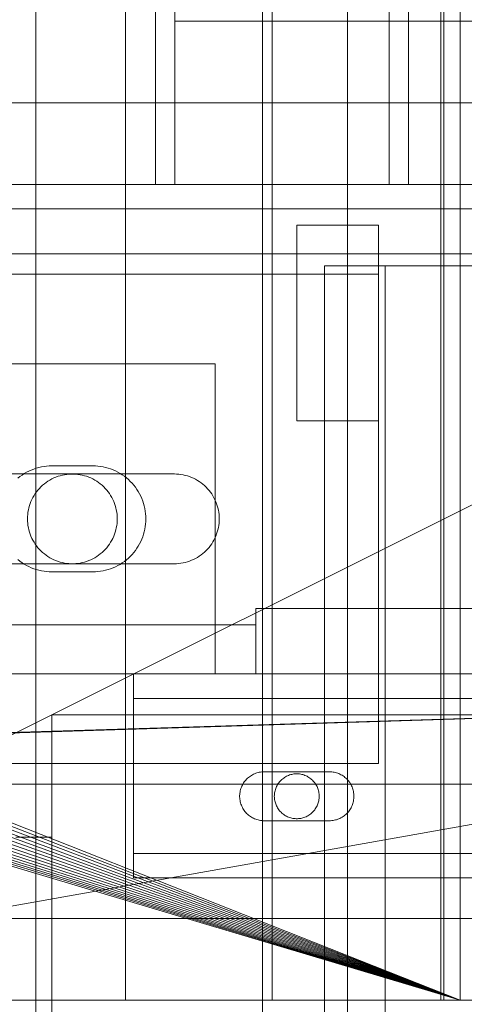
# Model space of a CAD drawing. Header units: millimetres. Extents: x -3490 to 61924, y -72580 to 6847.
# Tile 584 of 656: x 24296 to 24351, y -17791 to -17670. Entities that reach past the tile are written whole.
import ezdxf

# ---------------------------------------------------------------- set-up
doc = ezdxf.new("R2010")
doc.units = ezdxf.units.MM
for name, color, linetype, lineweight in [('COTAS_P', 1, 'Continuous', 0), ('superior_briquetadora', 7, 'Continuous', 0), ('superior_C02', 7, 'Continuous', 0), ('superior_C05', 7, 'Continuous', 0)]:
    doc.layers.add(name, color=color, linetype=linetype, lineweight=lineweight)
doc.dimstyles.new('R19_100', dxfattribs={"dimtxt": 250, "dimasz": 150, "dimexe": 150, "dimexo": 80, "dimgap": 100, "dimtad": 1, "dimtih": 1, "dimtoh": 1, "dimdsep": 46, "dimcen": 0.09, "dimadec": 0, "dimazin": 0, "dimtfac": 1, "dimtdec": 4, "dimtofl": 0, "dimtmove": 0, "dimatfit": 3, "dimfxl": 1, "dimtolj": 1, "dimtzin": 0, "dimarcsym": 0})

# ---------------------------------------------------------------- blocks, each defined once
blk = doc.blocks.new('DIM_R29_37')
at = {"layer": 'COTAS_P'}
for p, q in [((24250.07, -17080), (24400.07, -17035)), ((26750.07, -17080), (26600.07, -17035)), ((24250.07, -17980), (24250.07, -17080)), ((24250.07, -17080), (26750.07, -17080)), ((24250.07, -17080), (24400.07, -17125)), ((26750.07, -17080), (26600.07, -17125)), ((26750.07, -17980), (26750.07, -17080))]:
    blk.add_line(p, q, dxfattribs=at)
blk.add_text('2500 P', height=250, dxfattribs=at).set_placement((25500.07, -16980))

msp = doc.modelspace()

# ---------------------------------------------------------------- linework, layer by layer
at = {"layer": 'superior_briquetadora'}
for p, q in [((24309.067, -17790), (24309.067, -17548)), ((24327.067, -17790), (24327.067, -17548)), ((24347.729, -17790), (24347.729, -17548)), ((24348.067, -17548), (24348.067, -17790)), ((25470.067, -17570), (24230.067, -17790)), ((24230.067, -17790), (24670.067, -17570)), ((24350.067, -17790), (24350.067, -17570)), ((25950.067, -17680), (23750.067, -17680)), ((24072.067, -17680), (24350.067, -17790)), ((24150.067, -17680), (25950.067, -17680)), ((24150.067, -17680), (25800.067, -17680)), ((24350.067, -17790), (24071.962, -17682.156)), ((24350.067, -17790), (24071.645, -17684.292)), ((24350.067, -17790), (24071.12, -17686.386)), ((24350.067, -17790), (24070.393, -17688.419)), ((24350.067, -17790), (24069.47, -17690.371)), ((24350.067, -17790), (24068.36, -17692.223)), ((24350.067, -17790), (24067.074, -17693.957)), ((24065.624, -17695.556), (24350.067, -17790)), ((24064.024, -17697.006), (24350.067, -17790)), ((24062.29, -17698.292), (24350.067, -17790)), ((24060.438, -17699.402), (24350.067, -17790)), ((24056.454, -17701.053), (24350.067, -17790)), ((24058.487, -17700.325), (24350.067, -17790)), ((24054.359, -17701.577), (24350.067, -17790)), ((24350.067, -17790), (23870.067, -17790)), ((25830.067, -17790), (23870.067, -17790)), ((23954.067, -17790), (25456.734, -17790)), ((24350.067, -17790), (24150.067, -17790)), ((24230.067, -17790), (24670.067, -17790)), ((24230.067, -17790), (25470.067, -17790)), ((24350.067, -17790), (24230.067, -17790)), ((24230.067, -17790), (25456.734, -17790)), ((24309.959, -17790), (24309.067, -17790)), ((24312.456, -17790), (24309.959, -17790)), ((24316.065, -17790), (24312.456, -17790)), ((24320.07, -17790), (24316.065, -17790)), ((24323.679, -17790), (24320.07, -17790)), ((24326.176, -17790), (24323.679, -17790)), ((24327.067, -17790), (24326.176, -17790)), ((24348.621, -17790), (24347.729, -17790)), ((24349.804, -17790), (24348.067, -17790)), ((24351.118, -17790), (24348.621, -17790)), ((24354.955, -17790), (24349.804, -17790)), ((24350.067, -17790), (24629.579, -17790)), ((24628.488, -17790), (24350.067, -17790)), ((24350.067, -17790), (24670.067, -17790)), ((24634.558, -17790), (24350.067, -17790)), ((24430.067, -17790), (24350.067, -17790)), ((24632.629, -17790), (24350.067, -17790)), ((24630.964, -17790), (24350.067, -17790))]:
    msp.add_line(p, q, dxfattribs=at)
at = {"layer": 'superior_C02'}
for p, q in [((24298.114, -18450), (24298.114, -17550)), ((24312.746, -17550), (24312.746, -17690)), ((24315.131, -17690), (24315.131, -17550)), ((24325.865, -18450), (24325.865, -17550)), ((24336.296, -17550), (24336.296, -18450)), ((24341.383, -17690), (24341.383, -17550)), ((24343.767, -17550), (24343.767, -17690)), ((24343.767, -17670), (24315.131, -17670)), ((24315.131, -17670), (24315.131, -17690)), ((24356.858, -17670), (24315.131, -17670)), ((24343.767, -17690), (24343.767, -17670)), ((24385.495, -17670), (24343.767, -17670)), ((24379.243, -17690), (23959.241, -17690)), ((24394.146, -17690), (23974.144, -17690)), ((23975.038, -17690), (24395.04, -17690)), ((24312.746, -17690), (24341.383, -17690)), ((24312.746, -17690), (24315.131, -17690)), ((24315.131, -17690), (24343.767, -17690)), ((24315.131, -17690), (24356.858, -17690)), ((24343.767, -17690), (24341.383, -17690)), ((24385.495, -17690), (24343.767, -17690)), ((23959.241, -17693), (24379.243, -17693)), ((24394.146, -17693), (23974.144, -17693)), ((24868.001, -17700), (24333.453, -17700)), ((24333.453, -17700), (24333.453, -18300)), ((24340.905, -17700), (24333.453, -17700)), ((24340.905, -18300), (24340.905, -17700)), ((24340.905, -17700), (24875.452, -17700)), ((15575.415, -17750), (24634.01, -17750)), ((24635.508, -17750), (15576.913, -17750)), ((23830.921, -17771.702), (24524.933, -17750)), ((24526.711, -17750), (23832.7, -17771.702))]:
    msp.add_line(p, q, dxfattribs=at)
at = {"layer": 'superior_C05'}
for p, q in [((24330.067, -17719), (24330.067, -17695)), ((24330.067, -17695), (24340.067, -17695)), ((24340.067, -17719), (24340.067, -17695)), ((24135.067, -17698.5), (24365.067, -17698.5)), ((24160.067, -17701), (24340.067, -17701)), ((24340.067, -17761), (24340.067, -17701)), ((24340.067, -17701.017), (24340.067, -17701.002)), ((24340.067, -17701.047), (24340.067, -17701.017)), ((24340.067, -17701.091), (24340.067, -17701.047)), ((24340.067, -17701.15), (24340.067, -17701.091)), ((24340.067, -17701.224), (24340.067, -17701.15)), ((24340.067, -17701.312), (24340.067, -17701.224)), ((24340.067, -17701.415), (24340.067, -17701.312)), ((24340.067, -17701.531), (24340.067, -17701.415)), ((24340.067, -17701.661), (24340.067, -17701.531)), ((24340.067, -17701.804), (24340.067, -17701.661)), ((24340.067, -17701.96), (24340.067, -17701.804)), ((24340.067, -17702.128), (24340.067, -17701.96)), ((24340.067, -17702.309), (24340.067, -17702.128)), ((24340.067, -17702.501), (24340.067, -17702.309)), ((24340.067, -17702.705), (24340.067, -17702.501)), ((24340.067, -17702.919), (24340.067, -17702.705)), ((24340.067, -17703.143), (24340.067, -17702.919)), ((24340.067, -17703.377), (24340.067, -17703.143)), ((24340.067, -17703.62), (24340.067, -17703.377)), ((24340.067, -17703.871), (24340.067, -17703.62)), ((24340.067, -17704.13), (24340.067, -17703.871)), ((24340.067, -17704.397), (24340.067, -17704.13)), ((24340.067, -17704.669), (24340.067, -17704.397)), ((24340.067, -17704.948), (24340.067, -17704.669)), ((24340.067, -17705.231), (24340.067, -17704.948)), ((24340.067, -17705.519), (24340.067, -17705.231)), ((24340.067, -17705.811), (24340.067, -17705.519)), ((24340.067, -17706.106), (24340.067, -17705.811)), ((24340.067, -17706.403), (24340.067, -17706.106)), ((24340.067, -17706.701), (24340.067, -17706.403)), ((24340.067, -17707), (24340.067, -17706.701)), ((24340.067, -17707), (24340.067, -17707.299)), ((24340.067, -17707.299), (24340.067, -17707.597)), ((24340.067, -17707.597), (24340.067, -17707.894)), ((24340.067, -17707.894), (24340.067, -17708.189)), ((24340.067, -17708.189), (24340.067, -17708.481)), ((24340.067, -17708.481), (24340.067, -17708.769)), ((24340.067, -17708.769), (24340.067, -17709.052)), ((24340.067, -17709.052), (24340.067, -17709.331)), ((24340.067, -17709.331), (24340.067, -17709.603)), ((24340.067, -17709.603), (24340.067, -17709.87)), ((24340.067, -17709.87), (24340.067, -17710.129)), ((24340.067, -17710.129), (24340.067, -17710.38)), ((24340.067, -17710.38), (24340.067, -17710.623)), ((24340.067, -17710.623), (24340.067, -17710.857)), ((24340.067, -17710.857), (24340.067, -17711.081)), ((24340.067, -17711.081), (24340.067, -17711.295)), ((24340.067, -17711.295), (24340.067, -17711.499)), ((24340.067, -17711.499), (24340.067, -17711.691)), ((24340.067, -17711.691), (24340.067, -17711.872)), ((24340.067, -17711.872), (24340.067, -17712.04)), ((24180.067, -17712), (24320.067, -17712)), ((24320.067, -17750), (24320.067, -17712)), ((24340.067, -17712.04), (24340.067, -17712.196)), ((24340.067, -17712.196), (24340.067, -17712.339)), ((24340.067, -17712.339), (24340.067, -17712.469)), ((24340.067, -17712.469), (24340.067, -17712.585)), ((24340.067, -17712.585), (24340.067, -17712.688)), ((24340.067, -17712.688), (24340.067, -17712.776)), ((24340.067, -17712.776), (24340.067, -17712.85)), ((24340.067, -17712.85), (24340.067, -17712.909)), ((24340.067, -17712.909), (24340.067, -17712.953)), ((24340.067, -17712.953), (24340.067, -17712.983)), ((24340.067, -17712.983), (24340.067, -17712.998)), ((24330.067, -17719), (24340.067, -17719)), ((24297.247, -17725.144), (24296.959, -17725.292)), ((24297.543, -17725.01), (24297.247, -17725.144)), ((24297.844, -17724.892), (24297.543, -17725.01)), ((24298.152, -17724.789), (24297.844, -17724.892)), ((24298.464, -17724.701), (24298.152, -17724.789)), ((24298.78, -17724.629), (24298.464, -17724.701)), ((24299.099, -17724.573), (24298.78, -17724.629)), ((24299.42, -17724.532), (24299.099, -17724.573)), ((24299.743, -17724.508), (24299.42, -17724.532)), ((24300.067, -17724.5), (24299.743, -17724.508)), ((24300.067, -17724.5), (24305.067, -17724.5)), ((24305.067, -17724.5), (24305.386, -17724.508)), ((24305.705, -17724.531), (24305.386, -17724.508)), ((24306.021, -17724.57), (24305.705, -17724.531)), ((24306.336, -17724.625), (24306.021, -17724.57)), ((24306.647, -17724.695), (24306.336, -17724.625)), ((24306.954, -17724.78), (24306.647, -17724.695)), ((24307.257, -17724.88), (24306.954, -17724.78)), ((24307.555, -17724.995), (24307.257, -17724.88)), ((24307.847, -17725.124), (24307.555, -17724.995)), ((24308.132, -17725.268), (24307.847, -17725.124)), ((24290.067, -17725.5), (24315.067, -17725.5)), ((24296.143, -17725.819), (24295.889, -17726.021)), ((24296.406, -17725.629), (24296.143, -17725.819)), ((24296.678, -17725.454), (24296.406, -17725.629)), ((24296.959, -17725.292), (24296.678, -17725.454)), ((24299.583, -17726.38), (24299.357, -17726.534)), ((24299.817, -17726.237), (24299.583, -17726.38)), ((24300.058, -17726.106), (24299.817, -17726.237)), ((24300.305, -17725.987), (24300.058, -17726.106)), ((24300.558, -17725.88), (24300.305, -17725.987)), ((24300.816, -17725.786), (24300.558, -17725.88)), ((24301.078, -17725.706), (24300.816, -17725.786)), ((24301.344, -17725.638), (24301.078, -17725.706)), ((24301.612, -17725.584), (24301.344, -17725.638)), ((24301.884, -17725.543), (24301.612, -17725.584)), ((24302.156, -17725.515), (24301.884, -17725.543)), ((24302.43, -17725.502), (24302.156, -17725.515)), ((24302.705, -17725.502), (24302.43, -17725.502)), ((24302.979, -17725.515), (24302.705, -17725.502)), ((24303.251, -17725.543), (24302.979, -17725.515)), ((24303.523, -17725.584), (24303.251, -17725.543)), ((24303.791, -17725.638), (24303.523, -17725.584)), ((24304.057, -17725.706), (24303.791, -17725.638)), ((24304.319, -17725.786), (24304.057, -17725.706)), ((24304.577, -17725.88), (24304.319, -17725.786)), ((24304.83, -17725.987), (24304.577, -17725.88)), ((24305.077, -17726.106), (24304.83, -17725.987)), ((24305.317, -17726.237), (24305.077, -17726.106)), ((24305.551, -17726.38), (24305.317, -17726.237)), ((24305.778, -17726.534), (24305.551, -17726.38)), ((24308.409, -17725.425), (24308.132, -17725.268)), ((24308.679, -17725.595), (24308.409, -17725.425)), ((24308.94, -17725.779), (24308.679, -17725.595)), ((24309.191, -17725.975), (24308.94, -17725.779)), ((24309.433, -17726.184), (24309.191, -17725.975)), ((24309.664, -17726.404), (24309.433, -17726.184)), ((24309.884, -17726.635), (24309.664, -17726.404)), ((24315.067, -17725.5), (24315.337, -17725.507)), ((24315.607, -17725.526), (24315.337, -17725.507)), ((24315.875, -17725.56), (24315.607, -17725.526)), ((24316.14, -17725.606), (24315.875, -17725.56)), ((24316.404, -17725.665), (24316.14, -17725.606)), ((24316.664, -17725.737), (24316.404, -17725.665)), ((24316.92, -17725.822), (24316.664, -17725.737)), ((24317.172, -17725.919), (24316.92, -17725.822)), ((24317.419, -17726.028), (24317.172, -17725.919)), ((24317.66, -17726.149), (24317.419, -17726.028)), ((24317.895, -17726.282), (24317.66, -17726.149)), ((24318.123, -17726.427), (24317.895, -17726.282)), ((24298.354, -17727.465), (24298.183, -17727.679)), ((24298.536, -17727.259), (24298.354, -17727.465)), ((24298.727, -17727.063), (24298.536, -17727.259)), ((24298.928, -17726.876), (24298.727, -17727.063)), ((24299.138, -17726.7), (24298.928, -17726.876)), ((24299.357, -17726.534), (24299.138, -17726.7)), ((24305.997, -17726.7), (24305.778, -17726.534)), ((24306.207, -17726.876), (24305.997, -17726.7)), ((24306.408, -17727.063), (24306.207, -17726.876)), ((24306.599, -17727.259), (24306.408, -17727.063)), ((24306.781, -17727.465), (24306.599, -17727.259)), ((24306.952, -17727.679), (24306.781, -17727.465)), ((24310.092, -17726.876), (24309.884, -17726.635)), ((24310.288, -17727.128), (24310.092, -17726.876)), ((24310.472, -17727.389), (24310.288, -17727.128)), ((24310.643, -17727.658), (24310.472, -17727.389)), ((24318.344, -17726.582), (24318.123, -17726.427)), ((24318.557, -17726.748), (24318.344, -17726.582)), ((24318.761, -17726.925), (24318.557, -17726.748)), ((24318.957, -17727.111), (24318.761, -17726.925)), ((24319.143, -17727.306), (24318.957, -17727.111)), ((24319.319, -17727.511), (24319.143, -17727.306)), ((24319.485, -17727.724), (24319.319, -17727.511)), ((24297.612, -17728.614), (24297.499, -17728.864)), ((24297.737, -17728.37), (24297.612, -17728.614)), ((24297.874, -17728.132), (24297.737, -17728.37)), ((24298.023, -17727.902), (24297.874, -17728.132)), ((24298.183, -17727.679), (24298.023, -17727.902)), ((24307.112, -17727.902), (24306.952, -17727.679)), ((24307.261, -17728.132), (24307.112, -17727.902)), ((24307.398, -17728.37), (24307.261, -17728.132)), ((24307.523, -17728.614), (24307.398, -17728.37)), ((24307.636, -17728.864), (24307.523, -17728.614)), ((24310.8, -17727.936), (24310.643, -17727.658)), ((24310.943, -17728.221), (24310.8, -17727.936)), ((24311.073, -17728.513), (24310.943, -17728.221)), ((24311.188, -17728.81), (24311.073, -17728.513)), ((24311.288, -17729.113), (24311.188, -17728.81)), ((24319.641, -17727.944), (24319.485, -17727.724)), ((24319.785, -17728.172), (24319.641, -17727.944)), ((24319.918, -17728.407), (24319.785, -17728.172)), ((24320.039, -17728.648), (24319.918, -17728.407)), ((24320.149, -17728.895), (24320.039, -17728.648)), ((24297.177, -17729.91), (24297.129, -17730.18)), ((24297.238, -17729.643), (24297.177, -17729.91)), ((24297.312, -17729.379), (24297.238, -17729.643)), ((24297.399, -17729.119), (24297.312, -17729.379)), ((24297.499, -17728.864), (24297.399, -17729.119)), ((24307.736, -17729.119), (24307.636, -17728.864)), ((24307.823, -17729.379), (24307.736, -17729.119)), ((24307.897, -17729.643), (24307.823, -17729.379)), ((24307.958, -17729.91), (24307.897, -17729.643)), ((24308.006, -17730.18), (24307.958, -17729.91)), ((24311.373, -17729.421), (24311.288, -17729.113)), ((24311.443, -17729.732), (24311.373, -17729.421)), ((24311.497, -17730.046), (24311.443, -17729.732)), ((24320.246, -17729.147), (24320.149, -17728.895)), ((24320.331, -17729.403), (24320.246, -17729.147)), ((24320.403, -17729.664), (24320.331, -17729.403)), ((24320.462, -17729.927), (24320.403, -17729.664)), ((24320.508, -17730.193), (24320.462, -17729.927)), ((24297.074, -17730.726), (24297.067, -17731)), ((24297.067, -17731), (24297.074, -17731.274)), ((24297.095, -17730.452), (24297.074, -17730.726)), ((24297.129, -17730.18), (24297.095, -17730.452)), ((24308.04, -17730.452), (24308.006, -17730.18)), ((24308.061, -17730.726), (24308.04, -17730.452)), ((24308.067, -17731), (24308.061, -17730.726)), ((24308.067, -17731), (24308.061, -17731.274)), ((24311.536, -17730.363), (24311.497, -17730.046)), ((24311.56, -17730.681), (24311.536, -17730.363)), ((24311.567, -17731), (24311.56, -17730.681)), ((24311.56, -17731.319), (24311.567, -17731)), ((24320.541, -17730.461), (24320.508, -17730.193)), ((24320.561, -17730.73), (24320.541, -17730.461)), ((24320.567, -17731), (24320.561, -17730.73)), ((24320.561, -17731.27), (24320.567, -17731)), ((24297.074, -17731.274), (24297.095, -17731.548)), ((24297.095, -17731.548), (24297.129, -17731.82)), ((24297.129, -17731.82), (24297.177, -17732.09)), ((24297.177, -17732.09), (24297.238, -17732.357)), ((24297.238, -17732.357), (24297.312, -17732.621)), ((24307.823, -17732.621), (24307.897, -17732.357)), ((24307.897, -17732.357), (24307.958, -17732.09)), ((24307.958, -17732.09), (24308.006, -17731.82)), ((24308.006, -17731.82), (24308.04, -17731.548)), ((24308.04, -17731.548), (24308.061, -17731.274)), ((24311.373, -17732.579), (24311.443, -17732.268)), ((24311.443, -17732.268), (24311.497, -17731.954)), ((24311.497, -17731.954), (24311.536, -17731.637)), ((24311.536, -17731.637), (24311.56, -17731.319)), ((24320.331, -17732.597), (24320.403, -17732.336)), ((24320.403, -17732.336), (24320.462, -17732.073)), ((24320.462, -17732.073), (24320.508, -17731.807)), ((24320.508, -17731.807), (24320.541, -17731.539)), ((24320.541, -17731.539), (24320.561, -17731.27)), ((24297.312, -17732.621), (24297.399, -17732.881)), ((24297.399, -17732.881), (24297.499, -17733.136)), ((24297.499, -17733.136), (24297.612, -17733.386)), ((24297.612, -17733.386), (24297.737, -17733.63)), ((24297.737, -17733.63), (24297.874, -17733.868)), ((24307.261, -17733.868), (24307.398, -17733.63)), ((24307.398, -17733.63), (24307.523, -17733.386)), ((24307.523, -17733.386), (24307.636, -17733.136)), ((24307.636, -17733.136), (24307.736, -17732.881)), ((24307.736, -17732.881), (24307.823, -17732.621)), ((24310.943, -17733.779), (24311.073, -17733.487)), ((24311.073, -17733.487), (24311.188, -17733.19)), ((24311.188, -17733.19), (24311.288, -17732.887)), ((24311.288, -17732.887), (24311.373, -17732.579)), ((24319.785, -17733.828), (24319.918, -17733.593)), ((24319.918, -17733.593), (24320.039, -17733.352)), ((24320.039, -17733.352), (24320.149, -17733.105)), ((24320.149, -17733.105), (24320.246, -17732.853)), ((24320.246, -17732.853), (24320.331, -17732.597)), ((24297.874, -17733.868), (24298.023, -17734.098)), ((24298.023, -17734.098), (24298.183, -17734.321)), ((24298.183, -17734.321), (24298.354, -17734.535)), ((24298.354, -17734.535), (24298.536, -17734.741)), ((24298.536, -17734.741), (24298.727, -17734.937)), ((24306.408, -17734.937), (24306.599, -17734.741)), ((24306.599, -17734.741), (24306.781, -17734.535)), ((24306.781, -17734.535), (24306.952, -17734.321)), ((24306.952, -17734.321), (24307.112, -17734.098)), ((24307.112, -17734.098), (24307.261, -17733.868)), ((24310.288, -17734.872), (24310.472, -17734.611)), ((24310.472, -17734.611), (24310.643, -17734.342)), ((24310.643, -17734.342), (24310.8, -17734.064)), ((24310.8, -17734.064), (24310.943, -17733.779)), ((24318.957, -17734.889), (24319.143, -17734.694)), ((24319.143, -17734.694), (24319.319, -17734.489)), ((24319.319, -17734.489), (24319.485, -17734.276)), ((24319.485, -17734.276), (24319.641, -17734.056)), ((24319.641, -17734.056), (24319.785, -17733.828)), ((24295.889, -17735.979), (24296.143, -17736.181)), ((24298.727, -17734.937), (24298.928, -17735.124)), ((24298.928, -17735.124), (24299.138, -17735.3)), ((24299.138, -17735.3), (24299.357, -17735.466)), ((24299.357, -17735.466), (24299.583, -17735.62)), ((24299.583, -17735.62), (24299.817, -17735.763)), ((24299.817, -17735.763), (24300.058, -17735.894)), ((24300.058, -17735.894), (24300.305, -17736.013)), ((24300.305, -17736.013), (24300.558, -17736.12)), ((24304.577, -17736.12), (24304.83, -17736.013)), ((24304.83, -17736.013), (24305.077, -17735.894)), ((24305.077, -17735.894), (24305.317, -17735.763)), ((24305.317, -17735.763), (24305.551, -17735.62)), ((24305.551, -17735.62), (24305.778, -17735.466)), ((24305.778, -17735.466), (24305.997, -17735.3)), ((24305.997, -17735.3), (24306.207, -17735.124)), ((24306.207, -17735.124), (24306.408, -17734.937)), ((24308.94, -17736.221), (24309.191, -17736.025)), ((24309.191, -17736.025), (24309.433, -17735.816)), ((24309.433, -17735.816), (24309.664, -17735.596)), ((24309.664, -17735.596), (24309.884, -17735.365)), ((24309.884, -17735.365), (24310.092, -17735.124)), ((24310.092, -17735.124), (24310.288, -17734.872)), ((24317.172, -17736.081), (24317.419, -17735.972)), ((24317.419, -17735.972), (24317.66, -17735.851)), ((24317.66, -17735.851), (24317.895, -17735.718)), ((24317.895, -17735.718), (24318.123, -17735.573)), ((24318.123, -17735.573), (24318.344, -17735.418)), ((24318.344, -17735.418), (24318.557, -17735.252)), ((24318.557, -17735.252), (24318.761, -17735.075)), ((24318.761, -17735.075), (24318.957, -17734.889)), ((24315.067, -17736.5), (24290.067, -17736.5)), ((24296.143, -17736.181), (24296.406, -17736.371)), ((24296.406, -17736.371), (24296.678, -17736.546)), ((24296.678, -17736.546), (24296.959, -17736.708)), ((24296.959, -17736.708), (24297.247, -17736.856)), ((24297.247, -17736.856), (24297.543, -17736.99)), ((24297.543, -17736.99), (24297.844, -17737.108)), ((24297.844, -17737.108), (24298.152, -17737.211)), ((24298.152, -17737.211), (24298.464, -17737.299)), ((24300.558, -17736.12), (24300.816, -17736.214)), ((24300.816, -17736.214), (24301.078, -17736.294)), ((24301.078, -17736.294), (24301.344, -17736.362)), ((24301.344, -17736.362), (24301.612, -17736.416)), ((24301.612, -17736.416), (24301.884, -17736.457)), ((24301.884, -17736.457), (24302.156, -17736.485)), ((24302.156, -17736.485), (24302.43, -17736.498)), ((24302.43, -17736.498), (24302.705, -17736.498)), ((24302.705, -17736.498), (24302.979, -17736.485)), ((24302.979, -17736.485), (24303.251, -17736.457)), ((24303.251, -17736.457), (24303.523, -17736.416)), ((24303.523, -17736.416), (24303.791, -17736.362)), ((24303.791, -17736.362), (24304.057, -17736.294)), ((24304.057, -17736.294), (24304.319, -17736.214)), ((24304.319, -17736.214), (24304.577, -17736.12)), ((24306.647, -17737.305), (24306.954, -17737.22)), ((24306.954, -17737.22), (24307.257, -17737.12)), ((24307.257, -17737.12), (24307.555, -17737.005)), ((24307.555, -17737.005), (24307.847, -17736.876)), ((24307.847, -17736.876), (24308.132, -17736.732)), ((24308.132, -17736.732), (24308.409, -17736.575)), ((24308.409, -17736.575), (24308.679, -17736.405)), ((24308.679, -17736.405), (24308.94, -17736.221)), ((24315.067, -17736.5), (24315.337, -17736.493)), ((24315.337, -17736.493), (24315.607, -17736.474)), ((24315.607, -17736.474), (24315.875, -17736.44)), ((24315.875, -17736.44), (24316.14, -17736.394)), ((24316.14, -17736.394), (24316.404, -17736.335)), ((24316.404, -17736.335), (24316.664, -17736.263)), ((24316.664, -17736.263), (24316.92, -17736.178)), ((24316.92, -17736.178), (24317.172, -17736.081)), ((24298.464, -17737.299), (24298.78, -17737.371)), ((24298.78, -17737.371), (24299.099, -17737.427)), ((24299.099, -17737.427), (24299.42, -17737.468)), ((24299.42, -17737.468), (24299.743, -17737.492)), ((24300.067, -17737.5), (24299.743, -17737.492)), ((24305.067, -17737.5), (24300.067, -17737.5)), ((24305.067, -17737.5), (24305.386, -17737.492)), ((24305.386, -17737.492), (24305.705, -17737.469)), ((24305.705, -17737.469), (24306.021, -17737.43)), ((24306.021, -17737.43), (24306.336, -17737.375)), ((24306.336, -17737.375), (24306.647, -17737.305)), ((24325.067, -17750), (24325.067, -17742)), ((24325.067, -17742), (24385.067, -17742)), ((24250.067, -17744), (24325.067, -17744)), ((24325.067, -17744), (24325.067, -17750)), ((24180.067, -17750), (24320.067, -17750)), ((24250.067, -17750), (24325.067, -17750)), ((24310.067, -17775), (24310.067, -17750)), ((24310.067, -17750), (26690.067, -17750)), ((24325.067, -17750), (24385.067, -17750)), ((24310.067, -17753), (24310.067, -17772)), ((24310.067, -17753), (26690.067, -17753)), ((24300.067, -18205), (24300.067, -17755)), ((24300.067, -17755), (26700.067, -17755)), ((24300.067, -17755), (24899.317, -17755)), ((24310.067, -17772), (24310.067, -17755)), ((24310.067, -17755), (26690.067, -17755)), ((24160.067, -17761), (24340.067, -17761)), ((24324.256, -17762.609), (24324.139, -17762.702)), ((24324.378, -17762.521), (24324.256, -17762.609)), ((24324.503, -17762.44), (24324.378, -17762.521)), ((24324.633, -17762.365), (24324.503, -17762.44)), ((24324.766, -17762.297), (24324.633, -17762.365)), ((24324.902, -17762.236), (24324.766, -17762.297)), ((24325.041, -17762.181), (24324.902, -17762.236)), ((24325.183, -17762.133), (24325.041, -17762.181)), ((24325.327, -17762.093), (24325.183, -17762.133)), ((24325.473, -17762.059), (24325.327, -17762.093)), ((24325.62, -17762.034), (24325.473, -17762.059)), ((24325.769, -17762.015), (24325.62, -17762.034)), ((24325.918, -17762.004), (24325.769, -17762.015)), ((24326.067, -17762), (24325.918, -17762.004)), ((24326.067, -17762), (24334.067, -17762)), ((24328.692, -17762.618), (24328.575, -17762.69)), ((24328.813, -17762.553), (24328.692, -17762.618)), ((24328.936, -17762.493), (24328.813, -17762.553)), ((24329.063, -17762.44), (24328.936, -17762.493)), ((24329.192, -17762.393), (24329.063, -17762.44)), ((24329.323, -17762.353), (24329.192, -17762.393)), ((24329.456, -17762.319), (24329.323, -17762.353)), ((24329.59, -17762.292), (24329.456, -17762.319)), ((24329.726, -17762.271), (24329.59, -17762.292)), ((24329.862, -17762.258), (24329.726, -17762.271)), ((24329.999, -17762.251), (24329.862, -17762.258)), ((24330.136, -17762.251), (24329.999, -17762.251)), ((24330.273, -17762.258), (24330.136, -17762.251)), ((24330.409, -17762.271), (24330.273, -17762.258)), ((24330.545, -17762.292), (24330.409, -17762.271)), ((24330.679, -17762.319), (24330.545, -17762.292)), ((24330.812, -17762.353), (24330.679, -17762.319)), ((24330.943, -17762.393), (24330.812, -17762.353)), ((24331.072, -17762.44), (24330.943, -17762.393)), ((24331.199, -17762.493), (24331.072, -17762.44)), ((24331.322, -17762.553), (24331.199, -17762.493)), ((24331.442, -17762.618), (24331.322, -17762.553)), ((24331.559, -17762.69), (24331.442, -17762.618)), ((24334.067, -17762), (24334.215, -17762.004)), ((24334.362, -17762.014), (24334.215, -17762.004)), ((24334.508, -17762.032), (24334.362, -17762.014)), ((24334.653, -17762.058), (24334.508, -17762.032)), ((24334.796, -17762.09), (24334.653, -17762.058)), ((24334.938, -17762.129), (24334.796, -17762.09)), ((24335.078, -17762.175), (24334.938, -17762.129)), ((24335.216, -17762.228), (24335.078, -17762.175)), ((24335.35, -17762.288), (24335.216, -17762.228)), ((24335.482, -17762.354), (24335.35, -17762.288)), ((24335.61, -17762.427), (24335.482, -17762.354)), ((24335.734, -17762.506), (24335.61, -17762.427)), ((24335.855, -17762.59), (24335.734, -17762.506)), ((24335.971, -17762.681), (24335.855, -17762.59)), ((24135.067, -17763.5), (24365.067, -17763.5)), ((24323.333, -17763.766), (24323.275, -17763.904)), ((24323.398, -17763.631), (24323.333, -17763.766)), ((24323.469, -17763.5), (24323.398, -17763.631)), ((24323.547, -17763.372), (24323.469, -17763.5)), ((24323.632, -17763.249), (24323.547, -17763.372)), ((24323.722, -17763.13), (24323.632, -17763.249)), ((24323.818, -17763.015), (24323.722, -17763.13)), ((24323.92, -17762.905), (24323.818, -17763.015)), ((24324.027, -17762.801), (24323.92, -17762.905)), ((24324.139, -17762.702), (24324.027, -17762.801)), ((24327.59, -17763.807), (24327.533, -17763.932)), ((24327.652, -17763.685), (24327.59, -17763.807)), ((24327.721, -17763.566), (24327.652, -17763.685)), ((24327.795, -17763.451), (24327.721, -17763.566)), ((24327.875, -17763.34), (24327.795, -17763.451)), ((24327.961, -17763.232), (24327.875, -17763.34)), ((24328.052, -17763.13), (24327.961, -17763.232)), ((24328.147, -17763.031), (24328.052, -17763.13)), ((24328.248, -17762.938), (24328.147, -17763.031)), ((24328.353, -17762.85), (24328.248, -17762.938)), ((24328.462, -17762.767), (24328.353, -17762.85)), ((24328.575, -17762.69), (24328.462, -17762.767)), ((24331.673, -17762.767), (24331.559, -17762.69)), ((24331.782, -17762.85), (24331.673, -17762.767)), ((24331.887, -17762.938), (24331.782, -17762.85)), ((24331.988, -17763.031), (24331.887, -17762.938)), ((24332.083, -17763.13), (24331.988, -17763.031)), ((24332.174, -17763.232), (24332.083, -17763.13)), ((24332.26, -17763.34), (24332.174, -17763.232)), ((24332.34, -17763.451), (24332.26, -17763.34)), ((24332.414, -17763.566), (24332.34, -17763.451)), ((24332.483, -17763.685), (24332.414, -17763.566)), ((24332.545, -17763.807), (24332.483, -17763.685)), ((24332.602, -17763.932), (24332.545, -17763.807)), ((24336.082, -17762.777), (24335.971, -17762.681)), ((24336.189, -17762.879), (24336.082, -17762.777)), ((24336.29, -17762.985), (24336.189, -17762.879)), ((24336.387, -17763.097), (24336.29, -17762.985)), ((24336.477, -17763.213), (24336.387, -17763.097)), ((24336.562, -17763.333), (24336.477, -17763.213)), ((24336.641, -17763.458), (24336.562, -17763.333)), ((24336.713, -17763.586), (24336.641, -17763.458)), ((24336.779, -17763.717), (24336.713, -17763.586)), ((24336.839, -17763.852), (24336.779, -17763.717)), ((24323.076, -17764.776), (24323.068, -17764.925)), ((24323.068, -17764.925), (24323.068, -17765.075)), ((24323.091, -17764.627), (24323.076, -17764.776)), ((24323.113, -17764.479), (24323.091, -17764.627)), ((24323.143, -17764.332), (24323.113, -17764.479)), ((24323.18, -17764.187), (24323.143, -17764.332)), ((24323.224, -17764.045), (24323.18, -17764.187)), ((24323.275, -17763.904), (24323.224, -17764.045)), ((24327.321, -17764.863), (24327.317, -17765)), ((24327.317, -17765), (24327.321, -17765.137)), ((24327.331, -17764.726), (24327.321, -17764.863)), ((24327.348, -17764.59), (24327.331, -17764.726)), ((24327.372, -17764.455), (24327.348, -17764.59)), ((24327.403, -17764.321), (24327.372, -17764.455)), ((24327.44, -17764.189), (24327.403, -17764.321)), ((24327.483, -17764.059), (24327.44, -17764.189)), ((24327.533, -17763.932), (24327.483, -17764.059)), ((24332.652, -17764.059), (24332.602, -17763.932)), ((24332.695, -17764.189), (24332.652, -17764.059)), ((24332.732, -17764.321), (24332.695, -17764.189)), ((24332.763, -17764.455), (24332.732, -17764.321)), ((24332.787, -17764.59), (24332.763, -17764.455)), ((24332.804, -17764.726), (24332.787, -17764.59)), ((24332.814, -17764.863), (24332.804, -17764.726)), ((24332.817, -17765), (24332.814, -17764.863)), ((24332.817, -17765), (24332.814, -17765.137)), ((24336.892, -17763.989), (24336.839, -17763.852)), ((24336.938, -17764.129), (24336.892, -17763.989)), ((24336.978, -17764.271), (24336.938, -17764.129)), ((24337.01, -17764.415), (24336.978, -17764.271)), ((24337.035, -17764.56), (24337.01, -17764.415)), ((24337.053, -17764.706), (24337.035, -17764.56)), ((24337.064, -17764.853), (24337.053, -17764.706)), ((24337.067, -17765), (24337.064, -17764.853)), ((24337.067, -17765), (24337.064, -17765.147)), ((24323.068, -17765.075), (24323.076, -17765.224)), ((24323.076, -17765.224), (24323.091, -17765.373)), ((24323.091, -17765.373), (24323.113, -17765.521)), ((24323.113, -17765.521), (24323.143, -17765.668)), ((24323.143, -17765.668), (24323.18, -17765.813)), ((24323.18, -17765.813), (24323.224, -17765.955)), ((24323.224, -17765.955), (24323.275, -17766.096)), ((24323.275, -17766.096), (24323.333, -17766.234)), ((24323.333, -17766.234), (24323.398, -17766.369)), ((24327.321, -17765.137), (24327.331, -17765.274)), ((24327.331, -17765.274), (24327.348, -17765.41)), ((24327.348, -17765.41), (24327.372, -17765.545)), ((24327.372, -17765.545), (24327.403, -17765.679)), ((24327.403, -17765.679), (24327.44, -17765.811)), ((24327.44, -17765.811), (24327.483, -17765.941)), ((24327.483, -17765.941), (24327.533, -17766.068)), ((24327.533, -17766.068), (24327.59, -17766.193)), ((24327.59, -17766.193), (24327.652, -17766.315)), ((24332.483, -17766.315), (24332.545, -17766.193)), ((24332.545, -17766.193), (24332.602, -17766.068)), ((24332.602, -17766.068), (24332.652, -17765.941)), ((24332.652, -17765.941), (24332.695, -17765.811)), ((24332.695, -17765.811), (24332.732, -17765.679)), ((24332.732, -17765.679), (24332.763, -17765.545)), ((24332.763, -17765.545), (24332.787, -17765.41)), ((24332.787, -17765.41), (24332.804, -17765.274)), ((24332.804, -17765.274), (24332.814, -17765.137)), ((24336.779, -17766.283), (24336.839, -17766.148)), ((24336.839, -17766.148), (24336.892, -17766.011)), ((24336.892, -17766.011), (24336.938, -17765.871)), ((24336.938, -17765.871), (24336.978, -17765.729)), ((24336.978, -17765.729), (24337.01, -17765.585)), ((24337.01, -17765.585), (24337.035, -17765.44)), ((24337.035, -17765.44), (24337.053, -17765.294)), ((24337.053, -17765.294), (24337.064, -17765.147)), ((24323.398, -17766.369), (24323.469, -17766.5)), ((24323.469, -17766.5), (24323.547, -17766.628)), ((24323.547, -17766.628), (24323.632, -17766.751)), ((24323.632, -17766.751), (24323.722, -17766.87)), ((24323.722, -17766.87), (24323.818, -17766.985)), ((24323.818, -17766.985), (24323.92, -17767.095)), ((24323.92, -17767.095), (24324.027, -17767.199)), ((24324.027, -17767.199), (24324.139, -17767.298)), ((24324.139, -17767.298), (24324.256, -17767.391)), ((24324.256, -17767.391), (24324.378, -17767.479)), ((24327.652, -17766.315), (24327.721, -17766.434)), ((24327.721, -17766.434), (24327.795, -17766.549)), ((24327.795, -17766.549), (24327.875, -17766.66)), ((24327.875, -17766.66), (24327.961, -17766.768)), ((24327.961, -17766.768), (24328.052, -17766.87)), ((24328.052, -17766.87), (24328.147, -17766.969)), ((24328.147, -17766.969), (24328.248, -17767.062)), ((24328.248, -17767.062), (24328.353, -17767.15)), ((24328.353, -17767.15), (24328.462, -17767.233)), ((24328.462, -17767.233), (24328.575, -17767.31)), ((24328.575, -17767.31), (24328.692, -17767.382)), ((24328.692, -17767.382), (24328.813, -17767.447)), ((24328.813, -17767.447), (24328.936, -17767.507)), ((24331.199, -17767.507), (24331.322, -17767.447)), ((24331.322, -17767.447), (24331.442, -17767.382)), ((24331.442, -17767.382), (24331.559, -17767.31)), ((24331.559, -17767.31), (24331.673, -17767.233)), ((24331.673, -17767.233), (24331.782, -17767.15)), ((24331.782, -17767.15), (24331.887, -17767.062)), ((24331.887, -17767.062), (24331.988, -17766.969)), ((24331.988, -17766.969), (24332.083, -17766.87)), ((24332.083, -17766.87), (24332.174, -17766.768)), ((24332.174, -17766.768), (24332.26, -17766.66)), ((24332.26, -17766.66), (24332.34, -17766.549)), ((24332.34, -17766.549), (24332.414, -17766.434)), ((24332.414, -17766.434), (24332.483, -17766.315)), ((24335.734, -17767.494), (24335.855, -17767.41)), ((24335.855, -17767.41), (24335.971, -17767.319)), ((24335.971, -17767.319), (24336.082, -17767.223)), ((24336.082, -17767.223), (24336.189, -17767.121)), ((24336.189, -17767.121), (24336.29, -17767.015)), ((24336.29, -17767.015), (24336.387, -17766.903)), ((24336.387, -17766.903), (24336.477, -17766.787)), ((24336.477, -17766.787), (24336.562, -17766.667)), ((24336.562, -17766.667), (24336.641, -17766.542)), ((24336.641, -17766.542), (24336.713, -17766.414)), ((24336.713, -17766.414), (24336.779, -17766.283)), ((24324.378, -17767.479), (24324.503, -17767.56)), ((24324.503, -17767.56), (24324.633, -17767.635)), ((24324.633, -17767.635), (24324.766, -17767.703)), ((24324.766, -17767.703), (24324.902, -17767.764)), ((24324.902, -17767.764), (24325.041, -17767.819)), ((24325.041, -17767.819), (24325.183, -17767.867)), ((24325.183, -17767.867), (24325.327, -17767.907)), ((24325.327, -17767.907), (24325.473, -17767.941)), ((24325.473, -17767.941), (24325.62, -17767.966)), ((24325.62, -17767.966), (24325.769, -17767.985)), ((24325.769, -17767.985), (24325.918, -17767.996)), ((24325.918, -17767.996), (24326.067, -17768)), ((24326.067, -17768), (24334.067, -17768)), ((24328.936, -17767.507), (24329.063, -17767.56)), ((24329.063, -17767.56), (24329.192, -17767.607)), ((24329.192, -17767.607), (24329.323, -17767.647)), ((24329.323, -17767.647), (24329.456, -17767.681)), ((24329.456, -17767.681), (24329.59, -17767.708)), ((24329.59, -17767.708), (24329.726, -17767.729)), ((24329.726, -17767.729), (24329.862, -17767.742)), ((24329.862, -17767.742), (24329.999, -17767.749)), ((24329.999, -17767.749), (24330.136, -17767.749)), ((24330.136, -17767.749), (24330.273, -17767.742)), ((24330.273, -17767.742), (24330.409, -17767.729)), ((24330.409, -17767.729), (24330.545, -17767.708)), ((24330.545, -17767.708), (24330.679, -17767.681)), ((24330.679, -17767.681), (24330.812, -17767.647)), ((24330.812, -17767.647), (24330.943, -17767.607)), ((24330.943, -17767.607), (24331.072, -17767.56)), ((24331.072, -17767.56), (24331.199, -17767.507)), ((24334.067, -17768), (24334.215, -17767.996)), ((24334.215, -17767.996), (24334.362, -17767.986)), ((24334.362, -17767.986), (24334.508, -17767.968)), ((24334.508, -17767.968), (24334.653, -17767.942)), ((24334.653, -17767.942), (24334.796, -17767.91)), ((24334.796, -17767.91), (24334.938, -17767.871)), ((24334.938, -17767.871), (24335.078, -17767.825)), ((24335.078, -17767.825), (24335.216, -17767.772)), ((24335.216, -17767.772), (24335.35, -17767.712)), ((24335.35, -17767.712), (24335.482, -17767.646)), ((24335.482, -17767.646), (24335.61, -17767.573)), ((24335.61, -17767.573), (24335.734, -17767.494)), ((24295.643, -17770), (24296.611, -17770)), ((24296.611, -17770), (24297.464, -17770)), ((24297.464, -17770), (24298.199, -17770)), ((24298.199, -17770), (24298.814, -17770)), ((24298.814, -17770), (24299.308, -17770)), ((24299.308, -17770), (24299.679, -17770)), ((24299.679, -17770), (24299.928, -17770)), ((24299.928, -17770), (24300.052, -17770)), ((24310.067, -17772), (26690.067, -17772)), ((24310.067, -17775), (24310.067, -17772)), ((24310.067, -17775), (26690.067, -17775)), ((24250.067, -17780), (26750.067, -17780))]:
    msp.add_line(p, q, dxfattribs=at)

# ---------------------------------------------------------------- dimensions: what is measured, and where the dimension line sits
at = {"layer": 'COTAS_P'}
dim = msp.add_aligned_dim(p1=(24250.067, -17980), p2=(26750.067, -17980), distance=900, text='<> P', dimstyle='R19_100', dxfattribs=at)
dim.commit()
dim.dimension.update_dxf_attribs({"geometry": 'DIM_R29_37', "text_midpoint": (25500.067, -17080)})

doc.saveas('drawing.dxf')
